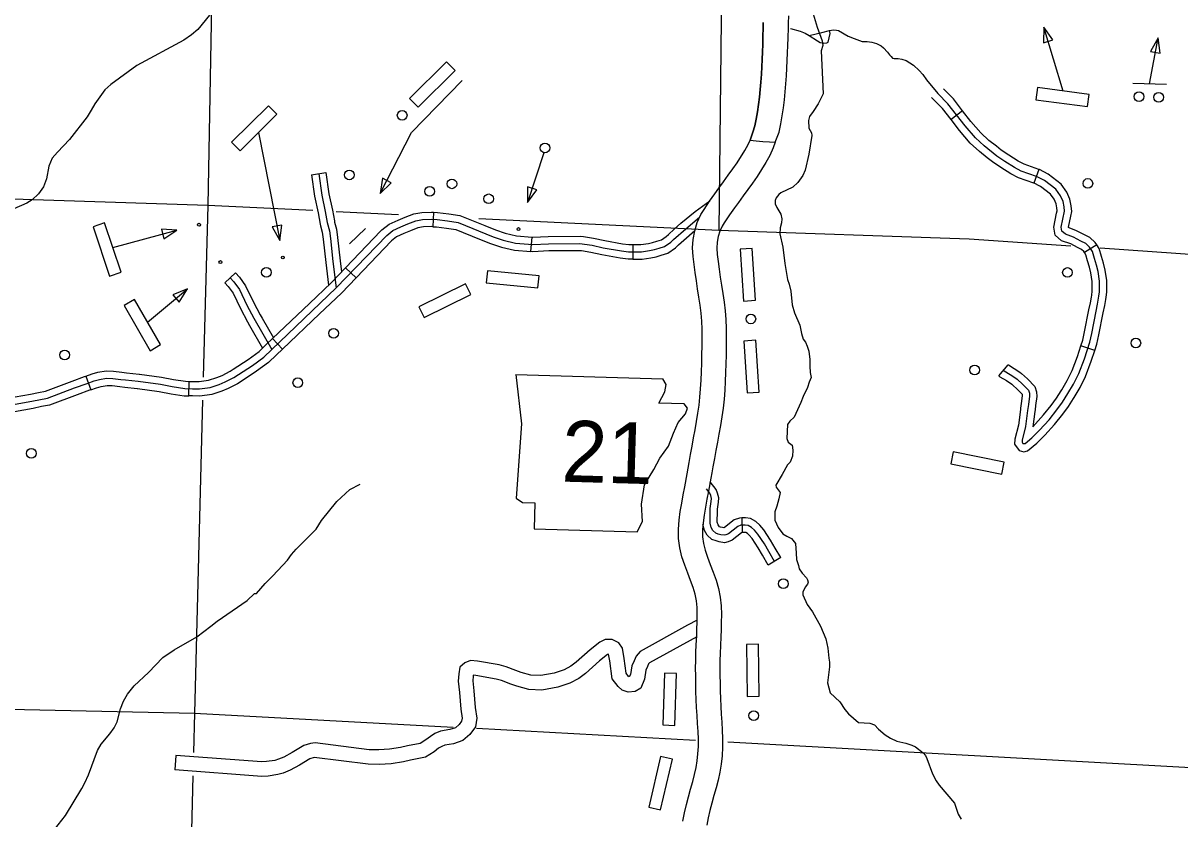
# Model space of a CAD drawing. Extents: x 653372 to 905732, y 627442 to 787275.
# Drawn here: x 852986 to 864892, y 681934 to 690123 of the extents above; entities that cross this region are included whole.
import ezdxf

# ---------------------------------------------------------------- set-up
doc = ezdxf.new("R2010")
doc.units = 0
for name, color, linetype in [('Level 10', 7, 'Continuous'), ('Level 21', 7, 'Continuous'), ('Level 31', 7, 'Continuous'), ('Level 32', 7, 'Continuous'), ('Level 35', 7, 'Continuous'), ('Level 45', 7, 'Continuous'), ('Level 46', 7, 'Continuous'), ('Level 5', 7, 'Continuous'), ('Level 56', 7, 'Continuous'), ('Level 57', 7, 'Continuous')]:
    doc.layers.add(name, color=color, linetype=linetype)

msp = doc.modelspace()

# ---------------------------------------------------------------- linework, layer by layer
at = {"layer": 'Level 10'}
for points in [[(860470, 688920), (860496, 689001), (860516, 689066), (860531, 689136), (860544, 689209), (860555, 689284), (860564, 689362), (860572, 689440), (860579, 689517), (860584, 689596), (860589, 689672), (860592, 689749), (860595, 689826), (860598, 689902), (860600, 689978), (860603, 690082), (860604, 690129)], [(860604, 690129), (860603, 690082), (860600, 689978), (860598, 689902), (860595, 689826), (860592, 689749), (860589, 689672), (860584, 689596), (860579, 689517), (860572, 689440), (860564, 689362), (860555, 689284), (860544, 689209), (860531, 689136), (860516, 689066), (860496, 689001), (860470, 688920)], [(860728, 688897), (860767, 689001), (860767, 689001), (860785, 689085), (860800, 689168), (860812, 689251), (860821, 689333), (860830, 689415), (860837, 689497), (860843, 689579), (860847, 689659), (860851, 689738), (860854, 689816), (860857, 689893), (860859, 689970), (860862, 690075), (860863, 690122), (860866, 690197)], [(860728, 688897), (860767, 689001), (860785, 689085), (860800, 689168), (860812, 689251), (860821, 689333), (860830, 689415), (860837, 689497), (860843, 689579), (860847, 689659), (860851, 689738), (860854, 689816), (860857, 689893), (860859, 689970), (860862, 690075), (860863, 690122), (860866, 690197)], [(859995, 688205), (860052, 688290), (860106, 688367), (860147, 688423), (860195, 688490), (860243, 688557), (860291, 688622), (860335, 688684), (860415, 688811), (860448, 688873), (860470, 688920), (860532, 688912), (860599, 688906), (860669, 688900), (860728, 688897)], [(860728, 688897), (860707, 688839), (860671, 688762), (860631, 688687), (860542, 688545), (860493, 688476), (860445, 688410), (860397, 688344), (860349, 688277), (860308, 688222), (860257, 688150), (860203, 688068)], [(860470, 688920), (860532, 688912), (860599, 688906), (860669, 688900), (860728, 688897)], [(859877, 682314), (859878, 682317), (859897, 682390), (859912, 682461), (859924, 682532), (859932, 682604), (859936, 682678), (859936, 682754), (859933, 682833), (859928, 682914), (859922, 682997), (859918, 683079), (859914, 683162), (859911, 683243), (859910, 683325), (859909, 683406), (859908, 683486), (859909, 683565), (859911, 683645), (859913, 683726), (859919, 683818), (859920, 683882), (859923, 683962), (859925, 684037), (859923, 684108), (859915, 684178), (859902, 684246), (859881, 684315), (859856, 684388), (859826, 684463), (859795, 684545), (859767, 684630), (859745, 684722), (859732, 684818), (859730, 684915), (859737, 685009), (859749, 685098), (859764, 685184), (859779, 685268), (859795, 685352), (859819, 685485), (859830, 685542), (859841, 685601), (859856, 685685), (859871, 685770), (859887, 685855), (859903, 685939), (859918, 686024), (859932, 686108), (859943, 686191), (859952, 686275), (859958, 686361), (859964, 686448), (859967, 686535), (859970, 686623), (859972, 686712), (859974, 686800), (859974, 686888), (859974, 686973), (859970, 687056), (859963, 687138), (859953, 687220), (859941, 687303), (859928, 687387), (859915, 687471), (859903, 687555), (859891, 687639), (859881, 687722), (859877, 687809), (859882, 687897), (859898, 687985), (859924, 688071), (859962, 688154), (859996, 688205)], [(860203, 688067), (860181, 688034), (860157, 687982), (860140, 687927), (860130, 687868), (860126, 687807), (860129, 687743), (860138, 687671), (860149, 687591), (860161, 687509), (860174, 687425), (860187, 687340), (860200, 687253), (860211, 687163), (860218, 687072), (860222, 686979), (860223, 686888), (860223, 686797), (860221, 686707), (860219, 686616), (860216, 686526), (860212, 686435), (860207, 686344), (860200, 686253), (860190, 686161), (860178, 686071), (860164, 685982), (860148, 685894), (860132, 685809), (860116, 685724), (860101, 685641), (860086, 685557), (860074, 685495), (860063, 685439), (860039, 685307), (860024, 685224), (860010, 685141), (859995, 685060), (859984, 684982), (859979, 684908), (859980, 684838), (859990, 684768), (860007, 684698), (860029, 684628), (860058, 684553), (860089, 684474), (860118, 684392), (860144, 684305), (860161, 684216), (860171, 684126), (860174, 684038), (860172, 683954), (860169, 683875), (860168, 683809), (860162, 683714), (860160, 683639), (860158, 683561), (860157, 683485), (860157, 683408), (860159, 683329), (860160, 683250), (860163, 683171), (860167, 683092), (860171, 683012), (860176, 682930), (860181, 682846), (860185, 682760), (860185, 682672), (860180, 682584), (860171, 682498), (860157, 682413), (860139, 682332), (860118, 682252), (860096, 682174), (860075, 682096), (860054, 682020), (860037, 681946), (860023, 681870)], [(859777, 681909), (859793, 681997), (859813, 682081), (859835, 682162), (859856, 682240), (859878, 682317)]]:
    msp.add_lwpolyline(points, dxfattribs=at)
at = {"layer": 'Level 21'}
for p, q in [((858056, 686507), (858117, 685999)), ((859603, 686403), (859570, 686462)), ((859592, 686328), (859603, 686403)), ((859530, 686211), (859592, 686328)), ((859791, 686204), (859530, 686211)), ((859824, 686161), (859791, 686204)), ((859805, 686102), (859824, 686161)), ((859727, 686012), (859805, 686102)), ((858117, 685999), (858061, 685234)), ((859681, 685904), (859727, 686012)), ((859627, 685770), (859681, 685904)), ((859539, 685647), (859627, 685770)), ((859477, 685530), (859539, 685647)), ((859380, 685373), (859477, 685530)), ((859349, 685172), (859380, 685373)), ((858061, 685234), (858127, 685190)), ((858127, 685190), (858254, 685186)), ((858254, 685186), (858246, 684917)), ((859360, 684995), (859349, 685172)), ((859307, 684887), (859360, 684995)), ((858246, 684917), (859307, 684887))]:
    msp.add_line(p, q, dxfattribs=at)
msp.add_lwpolyline([(858056, 686507), (859570, 686462)], dxfattribs=at)
at = {"layer": 'Level 31'}
for p, q in [((857210, 688177), (857202, 688028)), ((858211, 687772), (858224, 687921)), ((858224, 687921), (858224, 687921)), ((859260, 687844), (859261, 687695)), ((856412, 687502), (856304, 687605)), ((855552, 686876), (855655, 686767)), ((853632, 686491), (853681, 686350)), ((854692, 686287), (854695, 686436))]:
    msp.add_line(p, q, dxfattribs=at)
for points in [[(859687, 688001), (859757, 688064), (859902, 688184), (860054, 688293)], [(853991, 686457), (854039, 686451), (854170, 686437), (854398, 686406), (854521, 686383), (854651, 686363), (854730, 686361), (854800, 686359), (854911, 686374), (855005, 686405), (855065, 686430), (855156, 686476), (855345, 686601), (855462, 686687), (855544, 686765), (856209, 687398), (856728, 687939), (856792, 687990), (856875, 688026), (856945, 688056), (857027, 688088), (857097, 688101), (857189, 688104), (857246, 688101), (857355, 688088), (857462, 688070), (857823, 687924), (857928, 687889), (858054, 687860), (858232, 687845), (858393, 687853), (858713, 687856), (858844, 687838), (858957, 687812), (859143, 687779), (859217, 687769), (859351, 687770), (859434, 687783), (859483, 687792), (859531, 687806), (859588, 687825), (859653, 687868), (859679, 687895), (859806, 688007), (859949, 688126)], [(856668, 687984), (856677, 687994), (856753, 688054), (856845, 688094), (856917, 688126), (857007, 688160), (857089, 688175), (857190, 688178), (857210, 688177)], [(857210, 688177), (857252, 688175), (857366, 688162), (857482, 688142), (857738, 688039)], [(856304, 687605), (856668, 687984)], [(857202, 688028), (857188, 688029), (857105, 688026), (857048, 688016), (856973, 687987), (856905, 687957), (856830, 687925), (856778, 687883), (856776, 687881)], [(857202, 688028), (857240, 688026), (857345, 688014), (857441, 687998), (857682, 687900)], [(857738, 688039), (857849, 687994), (857948, 687961), (858065, 687934), (858224, 687921)], [(859260, 687844), (859345, 687844), (859422, 687856), (859465, 687864), (859509, 687878), (859555, 687892), (859605, 687926), (859628, 687949), (859687, 688001)], [(859786, 687890), (859898, 687990)], [(856776, 687881), (856412, 687502)], [(857682, 687900), (857797, 687854), (857908, 687817), (858042, 687786), (858211, 687772)], [(858224, 687921), (858233, 687920), (858391, 687928), (858718, 687931), (858753, 687926)], [(858753, 687926), (858857, 687911), (858972, 687885), (859154, 687852), (859221, 687844), (859260, 687844)], [(859261, 687695), (859357, 687695), (859447, 687709), (859500, 687719), (859554, 687735), (859621, 687757), (859701, 687811), (859730, 687841), (859786, 687890)], [(858732, 687778), (858708, 687781), (858395, 687778), (858231, 687770), (858211, 687772)], [(859261, 687695), (859212, 687694), (859131, 687705), (858942, 687739), (858830, 687764), (858732, 687778)], [(855933, 687238), (856156, 687451), (856304, 687605)], [(856036, 687130), (856261, 687345), (856412, 687502)], [(855552, 686876), (855933, 687238)], [(855655, 686767), (856036, 687130)], [(855149, 686561), (855302, 686662), (855414, 686745), (855492, 686819), (855552, 686876)], [(855655, 686767), (855595, 686711), (855510, 686630), (855388, 686540), (855231, 686436)], [(853632, 686491), (853696, 686513), (853756, 686530), (853840, 686545), (853916, 686542), (854000, 686531), (854048, 686525), (854179, 686511), (854184, 686510)], [(854695, 686436), (854732, 686436), (854796, 686434), (854894, 686447), (854979, 686475), (855033, 686497), (855118, 686541), (855149, 686561)], [(852753, 686174), (853074, 686231), (853236, 686265), (853516, 686368), (853644, 686416), (853718, 686442), (853773, 686457), (853845, 686470), (853909, 686467), (853991, 686457)], [(853145, 686322), (853216, 686337), (853490, 686438), (853618, 686486), (853632, 686491)], [(854184, 686510), (854410, 686480), (854533, 686457), (854658, 686437), (854695, 686436)], [(855231, 686436), (855193, 686411), (855096, 686362), (855031, 686335), (854928, 686301), (854804, 686284), (854728, 686286), (854692, 686287)], [(852634, 686235), (852743, 686248), (853060, 686304), (853145, 686322)], [(853681, 686350), (853669, 686346), (853542, 686298), (853257, 686193), (853176, 686176)], [(853681, 686350), (853741, 686370), (853790, 686385), (853850, 686395), (853903, 686393), (853981, 686383), (854031, 686377), (854161, 686363), (854164, 686362)], [(854164, 686362), (854386, 686332), (854508, 686309), (854644, 686288), (854692, 686287)], [(853176, 686176), (853088, 686157), (852764, 686100), (852651, 686087)]]:
    msp.add_lwpolyline(points, dxfattribs=at)
at = {"layer": 'Level 32'}
for p, q in [((860384, 685031), (860388, 684882)), ((860784, 684623), (860655, 684546))]:
    msp.add_line(p, q, dxfattribs=at)
for points in [[(860883, 690069), (860883, 690069), (860983, 690040), (861034, 690019), (861076, 689996), (861163, 689940), (861191, 689925), (861228, 689915), (861259, 689919), (861271, 689928), (861294, 690016), (861287, 690048)], [(861076, 689996), (861207, 690027), (861287, 690048), (861326, 690053), (861359, 690052), (861379, 690046)], [(861379, 690046), (861476, 689989), (861538, 689964), (861623, 689935), (861673, 689934), (861723, 689927), (861771, 689912), (861816, 689890), (861843, 689867), (861882, 689824), (861902, 689797), (861920, 689778), (861935, 689763), (861952, 689759), (861994, 689760), (862030, 689753), (862073, 689737), (862111, 689713), (862149, 689690), (862209, 689635), (862245, 689595)], [(860720, 684584), (860660, 684684), (860615, 684764), (860548, 684864), (860514, 684905), (860484, 684933), (860448, 684953), (860417, 684957), (860373, 684956), (860341, 684944), (860246, 684867), (860220, 684856), (860202, 684852), (860166, 684858), (860141, 684865), (860115, 684874), (860085, 684902), (860069, 684932), (860056, 684976), (860056, 685017), (860057, 685078), (860058, 685127), (860068, 685200), (860070, 685231), (860063, 685263), (860054, 685286), (860019, 685330)], [(860132, 685072), (860132, 685076), (860133, 685122), (860142, 685193), (860145, 685237), (860134, 685285), (860119, 685323), (860057, 685404)], [(860384, 685031), (860359, 685030), (860304, 685010), (860206, 684931), (860199, 684928), (860183, 684931), (860164, 684936), (860154, 684940), (860145, 684948), (860139, 684960), (860131, 684987), (860130, 685016), (860132, 685072)], [(860784, 684623), (860725, 684721), (860678, 684803), (860608, 684909), (860569, 684956), (860527, 684995), (860471, 685024), (860422, 685032), (860384, 685031)], [(860388, 684882), (860387, 684882), (860379, 684878), (860285, 684803), (860243, 684784), (860204, 684776), (860150, 684785), (860118, 684794), (860075, 684809), (860025, 684855), (859999, 684903), (859983, 684962)], [(860655, 684546), (860596, 684646), (860551, 684724), (860488, 684820), (860460, 684854), (860440, 684872), (860424, 684881), (860413, 684882), (860388, 684882)]]:
    msp.add_lwpolyline(points, dxfattribs=at)
at = {"layer": 'Level 35'}
for points in [[(861119, 690220), (861160, 690080), (861210, 689942), (861216, 689894), (861199, 689838), (861219, 689395), (861169, 689291), (861116, 689215), (861079, 689162), (861068, 689121), (861072, 689042), (861099, 688994), (861103, 688966), (861073, 688773), (861034, 688610), (861012, 688555), (860960, 688482), (860907, 688436), (860784, 688375), (860764, 688359), (860738, 688324), (860727, 688299), (860726, 688264), (860742, 688224), (860784, 688156), (860795, 688110), (860792, 688067), (860777, 688015), (860773, 687953), (860806, 687818), (860826, 687649), (860852, 687485), (860870, 687435), (860887, 687366), (860900, 687223), (860924, 687140), (860979, 687015), (860996, 686928), (861014, 686872), (861037, 686840), (861056, 686799), (861072, 686748), (861084, 686660), (861082, 686593), (861088, 686527), (861098, 686477), (861076, 686428), (861059, 686374), (861013, 686282), (860992, 686218), (860922, 686069), (860877, 686026), (860853, 685993), (860847, 685847), (860859, 685811), (860902, 685781), (860908, 685729), (860906, 685668), (860882, 685606), (860852, 685578), (860798, 685479), (860733, 685369), (860738, 685346), (860758, 685321), (860778, 685292)], [(854904, 690204), (854784, 690056), (854720, 690003), (854639, 689948), (854157, 689686), (853887, 689493), (853827, 689437), (853722, 689292), (853687, 689228), (853643, 689160), (853462, 688924), (853338, 688796), (853286, 688732), (853251, 688651), (853227, 688521), (853194, 688437), (853145, 688367), (853079, 688304), (853024, 688270), (852812, 688177)], [(854918, 683918), (854984, 683969), (855293, 684182), (855366, 684252), (855386, 684253), (855478, 684355), (855557, 684434), (855708, 684597), (855748, 684653), (855796, 684710), (856001, 684914), (856057, 685004), (856215, 685201), (856349, 685325), (856455, 685380)], [(860778, 685292), (860764, 685228), (860743, 685151), (860723, 685092), (860722, 685007), (860758, 684934), (860804, 684866), (860848, 684843), (860893, 684820), (860935, 684768), (860942, 684669), (860947, 684604), (860967, 684543), (860974, 684506), (861003, 684464), (861050, 684416), (861060, 684394), (861065, 684369), (861060, 684349), (861036, 684320), (861010, 684267), (861011, 684256), (861010, 684238), (861057, 684140), (861109, 684063), (861192, 683916), (861249, 683785), (861269, 683690), (861278, 683588), (861286, 683546), (861287, 683498), (861266, 683333), (861294, 683230), (861393, 683139), (861443, 683058), (861481, 683016), (861583, 682924), (861700, 682919), (861749, 682900), (861789, 682857), (861860, 682798), (861914, 682763), (861979, 682732), (862072, 682712), (862133, 682694), (862172, 682676), (862250, 682612), (862272, 682585), (862288, 682554), (862345, 682398), (862382, 682327), (862414, 682280), (862571, 682097), (862609, 681983), (862640, 681931)], [(853309, 681825), (853423, 681969), (853591, 682248), (853622, 682306), (853657, 682387), (853752, 682638), (853790, 682702), (853879, 682810), (853923, 682871), (853952, 682934), (853987, 683065), (854018, 683145), (854061, 683216), (854127, 683303), (854277, 683441), (854425, 683595), (854541, 683675), (854773, 683806), (854918, 683918)]]:
    msp.add_lwpolyline(points, dxfattribs=at)
at = {"layer": 'Level 45'}
for p, q in [((862655, 689222), (862537, 689131)), ((855954, 688563), (856102, 688584)), ((863439, 688617), (863390, 688477)), ((864036, 687841), (863909, 687762)), ((855062, 687450), (855171, 687552)), ((864016, 686754), (863874, 686801)), ((863029, 686493), (863125, 686607))]:
    msp.add_line(p, q, dxfattribs=at)
for points in [[(862245, 689595), (862283, 689541), (862399, 689400)], [(863077, 686550), (863084, 686544), (863146, 686507), (863203, 686469), (863216, 686460), (863273, 686408), (863333, 686345), (863343, 686315), (863345, 686284), (863333, 686199), (863325, 686136), (863303, 685973), (863267, 685830), (863267, 685812), (863277, 685798), (863298, 685797), (863368, 685854), (863447, 685935), (863546, 686042), (863627, 686143), (863685, 686221), (863740, 686310), (863798, 686409), (863852, 686517), (863909, 686668), (863965, 686839), (863985, 686930), (864029, 687157), (864045, 687232), (864059, 687314), (864065, 687358), (864065, 687469), (864050, 687567), (864035, 687631), (864013, 687699), (863992, 687771), (863961, 687819), (863923, 687855), (863871, 687880), (863798, 687919), (863714, 687950), (863678, 687981), (863671, 688022), (863703, 688187), (863700, 688233), (863689, 688287), (863662, 688347), (863614, 688415), (863498, 688504), (863417, 688546), (863260, 688601), (863190, 688637), (863089, 688700), (863007, 688755), (862877, 688859), (862788, 688941), (862682, 689065), (862505, 689293), (862399, 689400)], [(862655, 689222), (862562, 689343), (862460, 689445)], [(862537, 689131), (862449, 689244), (862337, 689357)], [(863003, 688855), (862926, 688916), (862842, 688993), (862740, 689112), (862655, 689222)], [(862909, 688738), (862829, 688802), (862735, 688888), (862624, 689017), (862537, 689131)], [(863439, 688617), (863290, 688670), (863227, 688702), (863130, 688763), (863051, 688815), (863003, 688855)], [(863390, 688477), (863231, 688532), (863153, 688571), (863048, 688638), (862963, 688695), (862909, 688738)], [(855954, 688563), (855986, 688341), (856023, 688170), (856043, 688055), (856048, 688037)], [(856028, 688573), (856059, 688354), (856096, 688185), (856116, 688071), (856139, 687987), (856148, 687908), (856175, 687669), (856209, 687398)], [(856102, 688584), (856133, 688367), (856169, 688199), (856189, 688087), (856192, 688075)], [(863770, 688138), (863779, 688183), (863774, 688244), (863760, 688310), (863728, 688384), (863669, 688467), (863538, 688568), (863446, 688615), (863439, 688617)], [(863623, 688167), (863628, 688192), (863626, 688223), (863617, 688264), (863597, 688310), (863560, 688362), (863457, 688441), (863387, 688478), (863390, 688477)], [(856192, 688075), (856212, 688001), (856222, 687917), (856249, 687678), (856263, 687563)], [(863909, 687762), (863903, 687771), (863880, 687793), (863838, 687814), (863768, 687850), (863675, 687884), (863610, 687942), (863595, 688023), (863623, 688167)], [(864036, 687841), (864019, 687867), (863966, 687917), (863905, 687947), (863829, 687987), (863753, 688015), (863747, 688020), (863747, 688022), (863770, 688138)], [(856048, 688037), (856065, 687973), (856074, 687899), (856101, 687661), (856130, 687426)], [(864129, 687278), (864133, 687302), (864140, 687353), (864140, 687474), (864124, 687581), (864107, 687651), (864085, 687721), (864060, 687802), (864036, 687841)], [(863981, 687304), (863985, 687325), (863990, 687363), (863990, 687463), (863977, 687553), (863963, 687611), (863942, 687677), (863923, 687740), (863909, 687762)], [(855116, 687501), (855154, 687461), (855211, 687382), (855289, 687219)], [(855171, 687552), (855212, 687508), (855275, 687421), (855356, 687252), (855424, 687121), (855445, 687086)], [(855062, 687450), (855097, 687413), (855146, 687344), (855222, 687185), (855294, 687049), (855315, 687012)], [(863874, 686801), (863893, 686859), (863911, 686945), (863956, 687172), (863971, 687246), (863981, 687304)], [(864016, 686754), (864037, 686820), (864058, 686915), (864102, 687142), (864118, 687218), (864129, 687278)], [(855289, 687219), (855359, 687085), (855544, 686765)], [(855315, 687012), (855450, 686779)], [(855445, 687086), (855561, 686884)], [(863669, 686338), (863676, 686349), (863733, 686444), (863784, 686547), (863839, 686693), (863874, 686801)], [(863796, 686259), (863804, 686271), (863864, 686373), (863921, 686487), (863980, 686644), (864016, 686754)], [(863125, 686607), (863127, 686605), (863186, 686570), (863246, 686531), (863263, 686518), (863325, 686461), (863398, 686385), (863417, 686330), (863421, 686281), (863407, 686189), (863401, 686142)], [(863029, 686493), (863040, 686483), (863107, 686444), (863161, 686408), (863169, 686402), (863220, 686354), (863267, 686306), (863269, 686300), (863270, 686286), (863259, 686209), (863253, 686162)], [(863378, 685970), (863489, 686091), (863567, 686189), (863623, 686263), (863669, 686338)], [(863253, 686162), (863251, 686146), (863230, 685987), (863193, 685840), (863191, 685789), (863239, 685724), (863287, 685710), (863324, 685722), (863419, 685799), (863457, 685838)], [(863457, 685838), (863501, 685883), (863602, 685993), (863686, 686098), (863746, 686179), (863796, 686259)], [(863401, 686142), (863399, 686126), (863378, 685970)]]:
    msp.add_lwpolyline(points, dxfattribs=at)
at = {"layer": 'Level 46'}
for points in [[(859924, 683980), (859825, 683927), (859338, 683657), (859295, 683608), (859276, 683560), (859251, 683508), (859238, 683421), (859225, 683397), (859220, 683399), (859218, 683400), (859192, 683433), (859172, 683584), (859154, 683690), (859117, 683747), (859050, 683780), (858978, 683779), (858922, 683754), (858821, 683675), (858678, 683546), (858624, 683505), (858553, 683469), (858452, 683435), (858315, 683410), (858213, 683414), (858112, 683441), (858057, 683461), (857957, 683499), (857887, 683519), (857664, 683557), (857592, 683564), (857533, 683540), (857482, 683494), (857469, 683425), (857463, 683351), (857477, 683236), (857491, 683063), (857504, 682969), (857499, 682938), (857475, 682905), (857437, 682872), (857379, 682852), (857283, 682838), (857224, 682812), (857177, 682782), (857130, 682746), (857071, 682710), (856941, 682684), (856871, 682667), (856758, 682650), (856647, 682643), (856547, 682645), (855993, 682715)], [(859919, 683807), (859433, 683539), (859424, 683529), (859413, 683502), (859396, 683464), (859381, 683372), (859345, 683279), (859286, 683244), (859213, 683239), (859152, 683259), (859109, 683297), (859050, 683374), (859024, 683561), (859012, 683630), (859010, 683630), (858999, 683625), (858917, 683561), (858773, 683431), (858704, 683378), (858612, 683331), (858489, 683289), (858325, 683260), (858190, 683265), (858067, 683298), (858005, 683321), (857910, 683357), (857854, 683373), (857644, 683409), (857618, 683412), (857617, 683404), (857613, 683354), (857625, 683251), (857640, 683080), (857655, 682969), (857642, 682880), (857585, 682803), (857513, 682741), (857415, 682707), (857325, 682693), (857295, 682680), (857262, 682660), (857215, 682623), (857126, 682569), (856974, 682539), (856900, 682520), (856774, 682501), (856650, 682493), (856536, 682496), (855980, 682566)], [(855993, 682715), (855943, 682711), (855874, 682689), (855756, 682617), (855669, 682569), (855614, 682547), (855576, 682536), (855491, 682523), (855443, 682520), (854558, 682586), (854547, 682438)], [(855980, 682566), (855937, 682552), (855831, 682487), (855734, 682434), (855662, 682405), (855607, 682390), (855508, 682375), (855443, 682370), (854547, 682438)]]:
    msp.add_lwpolyline(points, dxfattribs=at)
at = {"layer": 'Level 5'}
for points in [[(860204, 693262), (860147, 687988)], [(854940, 691251), (854887, 688245)], [(854887, 688245), (849601, 688417)], [(854887, 688245), (854840, 686479)], [(855969, 688193), (854887, 688245)], [(856848, 688150), (856207, 688181)], [(860147, 687988), (857675, 688109)], [(863768, 687828), (862722, 687901), (860147, 687988)], [(865384, 687715), (864073, 687807)], [(854833, 686242), (854748, 683021)], [(849492, 683135), (854748, 683021)], [(854748, 683021), (854738, 682617)], [(854748, 683021), (857413, 682879)], [(857653, 682866), (859908, 682745)], [(860238, 682727), (865251, 682449)], [(854732, 682378), (854669, 679844)]]:
    msp.add_lwpolyline(points, dxfattribs=at)
at = {"layer": 'Level 56'}
for points in [[(864581, 689499), (864668, 689972)], [(856659, 688369), (856982, 688998), (857506, 689531)], [(864408, 689504), (864753, 689495)], [(858346, 688787), (858178, 688278)], [(856344, 687853), (856508, 688009)]]:
    msp.add_lwpolyline(points, dxfattribs=at)
for points in [[(864590, 689831), (864690, 689813), (864668, 689972)], [(856774, 688481), (856683, 688527), (856659, 688369)], [(858274, 688407), (858177, 688439), (858178, 688278)]]:
    msp.add_lwpolyline(points, close=True, dxfattribs=at)
for centre, radius in [((864472, 689367), 49.8), ((864673, 689360), 49.8), ((856887, 689174), 49.8), ((858357, 688839), 49.8), ((856343, 688561), 49.8), ((857170, 688391), 49.8), ((857399, 688469), 49.8), ((863945, 688473), 49.8), ((857778, 688315), 49.8), ((858084, 688004), 14.9), ((855490, 687558), 49.8), ((863735, 687557), 49.8), ((860476, 687079), 49.8), ((856181, 686931), 49.8), ((864439, 686831), 49.8), ((853413, 686708), 49.8), ((862780, 686553), 49.8), ((855813, 686422), 49.8), ((853070, 685695), 49.8), ((860811, 684354), 49.8), ((860506, 682996), 49.8)]:
    msp.add_circle(centre, radius, dxfattribs=at)
at = {"layer": 'Level 57'}
for p, q in [((857344, 689724), (856964, 689347)), ((857051, 689259), (857431, 689635)), ((857431, 689635), (857344, 689724)), ((863427, 689459), (863410, 689335)), ((863957, 689387), (863427, 689459)), ((863941, 689264), (863957, 689387)), ((855511, 689273), (855131, 688897)), ((855598, 689185), (855511, 689273)), ((856964, 689347), (857051, 689259)), ((863410, 689335), (863941, 689264)), ((855218, 688808), (855598, 689185)), ((855131, 688897), (855218, 688808)), ((853823, 688066), (853705, 688027)), ((853994, 687559), (853823, 688066)), ((853705, 688027), (853876, 687519)), ((860491, 687805), (860366, 687797)), ((860366, 687797), (860401, 687263)), ((860525, 687271), (860491, 687805)), ((853876, 687519), (853994, 687559)), ((857764, 687575), (857752, 687451)), ((858297, 687522), (857764, 687575)), ((858284, 687398), (858297, 687522)), ((857539, 687441), (857060, 687204)), ((857595, 687329), (857539, 687441)), ((857752, 687451), (858284, 687398)), ((854133, 687278), (854025, 687216)), ((854399, 686814), (854133, 687278)), ((857115, 687092), (857595, 687329)), ((860401, 687263), (860525, 687271)), ((854025, 687216), (854292, 686752)), ((857060, 687204), (857115, 687092)), ((854292, 686752), (854399, 686814)), ((860527, 686859), (860403, 686851)), ((860403, 686851), (860437, 686317)), ((860561, 686325), (860527, 686859)), ((860437, 686317), (860561, 686325)), ((862559, 685711), (862534, 685589)), ((863083, 685604), (862559, 685711)), ((862534, 685589), (863058, 685482)), ((863058, 685482), (863083, 685604)), ((860556, 683731), (860431, 683729)), ((860431, 683729), (860439, 683194)), ((860563, 683196), (860556, 683731)), ((859586, 683435), (859569, 682900)), ((859711, 683431), (859586, 683435)), ((859694, 682896), (859711, 683431)), ((860439, 683194), (860563, 683196)), ((859569, 682900), (859694, 682896)), ((859547, 682576), (859426, 682055)), ((859669, 682548), (859547, 682576)), ((859547, 682026), (859669, 682548)), ((859426, 682055), (859547, 682026))]:
    msp.add_line(p, q, dxfattribs=at)
for points in [[(863488, 689921), (863585, 689951), (863492, 690082)], [(854409, 688002), (854435, 687904), (854569, 687993)], [(855648, 688045), (855549, 688025), (855628, 687886)], [(854527, 687328), (854592, 687250), (854676, 687387)]]:
    msp.add_lwpolyline(points, close=True, dxfattribs=at)
for points in [[(863692, 689423), (863492, 690082)], [(855408, 688997), (855628, 687886)], [(853908, 687813), (854569, 687993)], [(854266, 687046), (854676, 687387)]]:
    msp.add_lwpolyline(points, dxfattribs=at)
for centre in [(854796, 688048), (855659, 687711), (855016, 687664)]:
    msp.add_circle(centre, 14.9, dxfattribs=at)

# ---------------------------------------------------------------- texts
at = {"layer": 'Level 21'}
msp.add_text('21', height=630.9, rotation=358.3518, dxfattribs=at).set_placement((858522, 685405))

doc.saveas('drawing.dxf')
